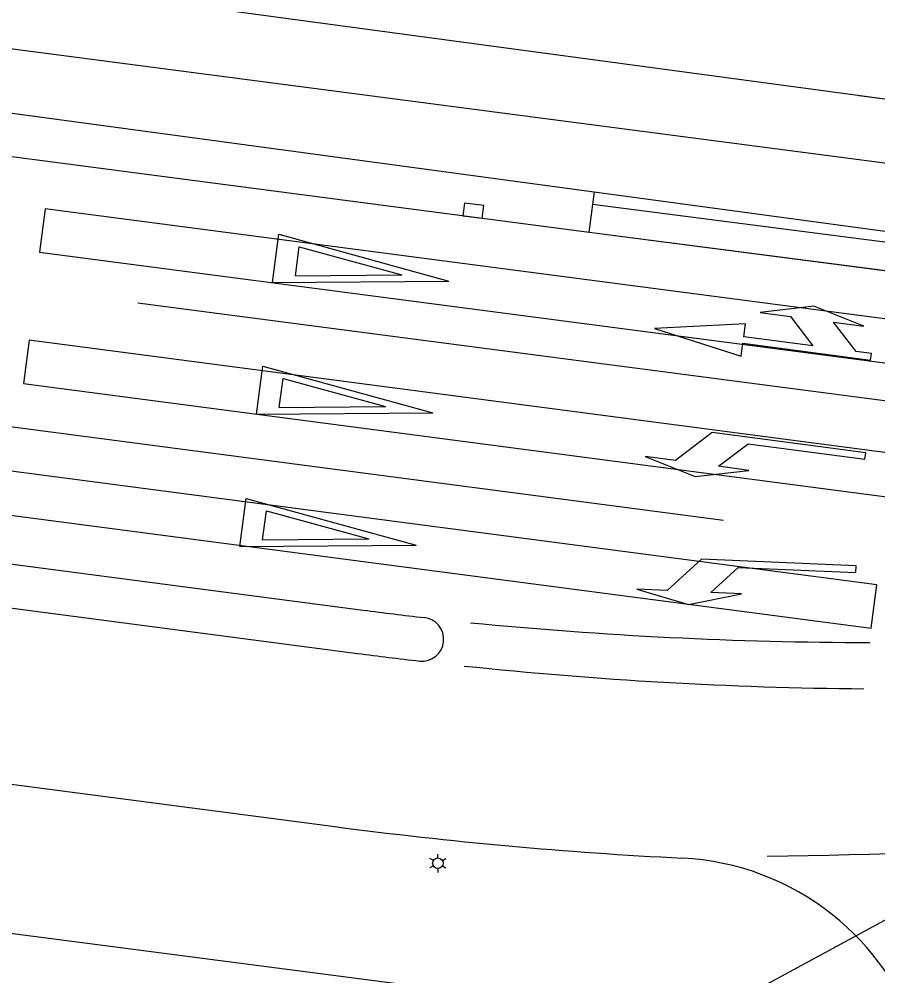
# Model space of a CAD drawing. Extents: x 81065 to 81486, y 452384 to 452681.
# Drawn here: x 81252.76 to 81272.43, y 452511.24 to 452533.14 of the extents above; entities that cross this region are included whole.
import ezdxf

# ---------------------------------------------------------------- set-up
doc = ezdxf.new("R2010")
doc.units = 0
for name, color, linetype in [('B-BH-IE-MEUBILAIR_WEGMEUBILAIR_LICHTMAST-S', 7, 'Continuous'), ('B-BH-VH-KANTOPSLUITING-GV', 7, 'Continuous'), ('B-SB-OG-WEG_SPOOR_TRAM-G', 7, 'Continuous'), ('B-SRI-KOLK_COMBINATIE-S', 7, 'Continuous'), ('B-WE-VW-MARKERING_LANGS_STREEP_11_010-G', 7, 'Continuous'), ('B-WE-VW-MARKERING_LANGS_STREEP_13_010-G', 7, 'Continuous'), ('B-WE-VW-MARKERING_LANGS_STREEP_13_030-G', 7, 'Continuous'), ('B-WE-VW-MARKERING_LANGS_STREEP_30270_010-G', 7, 'Continuous'), ('B-WE-VW-MARKERING_PIJL-S', 7, 'Continuous'), ('B-WE-VW-MARKERING_SYMBOOL-S', 7, 'Continuous'), ('N-OI-KL-VRI_LUS_DETECTIE-G', 7, 'Continuous')]:
    doc.layers.add(name, color=color, linetype=linetype)

msp = doc.modelspace()

# ---------------------------------------------------------------- linework, layer by layer
at = {"layer": 'B-BH-IE-MEUBILAIR_WEGMEUBILAIR_LICHTMAST-S'}
for p, q in [((81262.348, 452513.938), (81262.348, 452514.028)), ((81262.244, 452513.878), (81262.166, 452513.923)), ((81262.452, 452513.878), (81262.53, 452513.923)), ((81262.244, 452513.758), (81262.166, 452513.713)), ((81262.348, 452513.698), (81262.348, 452513.608)), ((81262.452, 452513.758), (81262.53, 452513.713))]:
    msp.add_line(p, q, dxfattribs=at)
msp.add_circle((81262.348, 452513.818), 0.12, dxfattribs=at)
at = {"layer": 'B-BH-VH-KANTOPSLUITING-GV'}
for p, q in [((81246.656, 452534.817), (81276.688, 452530.764)), ((81245.674, 452531.923), (81278.234, 452527.528)), ((81272, 452531.396), (81274.91, 452531.004)), ((81265.927, 452529.189), (81265.806, 452528.265)), ((81265.878, 452528.256), (81277.986, 452526.694))]:
    msp.add_line(p, q, dxfattribs=at)
for points in [[(81243.726, 452531.159), (81265.878, 452528.256), (81277.986, 452526.694)], [(81265.891, 452528.91), (81278.207, 452527.321)], [(81238.637, 452522.497), (81260.64, 452519.613)], [(81238.131, 452521.555), (81260.51, 452518.622)], [(81244.457, 452516.692), (81259.99, 452514.656)], [(81264.058, 452510.715), (81241.105, 452513.698)]]:
    msp.add_lwpolyline(points, dxfattribs=at)
for centre, radius, start, end in [((81272.985, 452613.808), 95, 262.53327, 263.37909), ((81261.982, 452518.944), 0.5, 264.2518, 84.2518), ((81272.985, 452613.808), 96, 262.53327, 263.38818), ((81272.985, 452613.808), 100, 262.53327, 267.11557), ((81267.651, 452507.942), 6, 51.5109, 87.1156), ((81267.651, 452507.942), 6, 346.0023, 51.5109)]:
    msp.add_arc(centre, radius, start, end, dxfattribs=at)
at = {"layer": 'B-SB-OG-WEG_SPOOR_TRAM-G'}
msp.add_line((81288.285, 452521.011), (81250, 452500.286), dxfattribs=at)
at = {"layer": 'B-SRI-KOLK_COMBINATIE-S'}
for p, q in [((81262.955, 452528.935), (81262.917, 452528.642)), ((81263.399, 452528.877), (81262.955, 452528.935)), ((81263.362, 452528.585), (81263.399, 452528.877)), ((81262.917, 452528.642), (81263.362, 452528.585))]:
    msp.add_line(p, q, dxfattribs=at)
at = {"layer": 'B-WE-VW-MARKERING_LANGS_STREEP_11_010-G'}
for centre, radius, start, end in [((81272.488, 452616.169), 97.299, 264.45832, 269.85606), ((81272.985, 452613.808), 96, 264.0014, 269.47599), ((81263.823, 452852.559), 338.637, 271.02728, 273.56485)]:
    msp.add_arc(centre, radius, start, end, dxfattribs=at)
at = {"layer": 'B-WE-VW-MARKERING_LANGS_STREEP_13_010-G'}
msp.add_line((81243.1, 452525.055), (81268.889, 452521.675), dxfattribs=at)
at = {"layer": 'B-WE-VW-MARKERING_LANGS_STREEP_13_030-G'}
msp.add_line((81255.474, 452526.651), (81274.923, 452524.102), dxfattribs=at)
at = {"layer": 'B-WE-VW-MARKERING_LANGS_STREEP_30270_010-G'}
msp.add_line((81249.168, 452532.914), (81278.225, 452529.119), dxfattribs=at)
at = {"layer": 'B-WE-VW-MARKERING_PIJL-S'}
for p, q in [((81270.957, 452526.57), (81269.728, 452526.428)), ((81272.108, 452526.116), (81270.957, 452526.57)), ((81269.728, 452526.428), (81270.422, 452526.337)), ((81270.422, 452526.337), (81270.939, 452525.664)), ((81269.392, 452526.17), (81267.311, 452526.064)), ((81267.311, 452526.064), (81269.294, 452525.426)), ((81269.353, 452525.872), (81269.392, 452526.17)), ((81271.931, 452525.534), (81271.414, 452526.207)), ((81271.414, 452526.207), (81272.108, 452526.116)), ((81270.939, 452525.664), (81269.353, 452525.872)), ((81269.294, 452525.426), (81269.333, 452525.723)), ((81269.333, 452525.723), (81272.258, 452525.34)), ((81272.278, 452525.489), (81271.931, 452525.534)), ((81272.258, 452525.34), (81272.278, 452525.489)), ((81268.631, 452523.683), (81267.788, 452523.039)), ((81272.149, 452523.214), (81268.631, 452523.683)), ((81268.779, 452522.907), (81269.453, 452523.422)), ((81269.453, 452523.422), (81272.13, 452523.066)), ((81272.13, 452523.066), (81272.149, 452523.214)), ((81267.788, 452523.039), (81267.094, 452523.131)), ((81267.094, 452523.131), (81268.244, 452522.675)), ((81268.244, 452522.675), (81269.473, 452522.814)), ((81269.473, 452522.814), (81268.779, 452522.907)), ((81268.383, 452520.778), (81267.601, 452520.062)), ((81271.93, 452520.625), (81268.383, 452520.778)), ((81268.601, 452520.018), (81269.226, 452520.592)), ((81269.226, 452520.592), (81271.923, 452520.475)), ((81271.923, 452520.475), (81271.93, 452520.625)), ((81267.601, 452520.062), (81266.902, 452520.092)), ((81266.902, 452520.092), (81268.088, 452519.74)), ((81268.088, 452519.74), (81269.3, 452519.988)), ((81269.3, 452519.988), (81268.601, 452520.018))]:
    msp.add_line(p, q, dxfattribs=at)
at = {"layer": 'B-WE-VW-MARKERING_SYMBOOL-S'}
for p, q in [((81258.562, 452527.115), (81258.707, 452528.218)), ((81258.707, 452528.218), (81262.6, 452527.146)), ((81259.086, 452527.268), (81259.174, 452527.933)), ((81259.174, 452527.933), (81261.522, 452527.288)), ((81258.562, 452527.115), (81262.6, 452527.146)), ((81259.086, 452527.268), (81261.522, 452527.288)), ((81258.191, 452524.099), (81258.335, 452525.202)), ((81258.335, 452525.202), (81262.229, 452524.13)), ((81258.715, 452524.252), (81258.802, 452524.917)), ((81258.802, 452524.917), (81261.15, 452524.272)), ((81258.191, 452524.099), (81262.229, 452524.13)), ((81258.715, 452524.252), (81261.15, 452524.272)), ((81257.81, 452521.069), (81257.954, 452522.172)), ((81257.954, 452522.172), (81261.848, 452521.1)), ((81258.334, 452521.222), (81258.421, 452521.887)), ((81258.421, 452521.887), (81260.769, 452521.242)), ((81258.334, 452521.222), (81260.769, 452521.242)), ((81257.81, 452521.069), (81261.848, 452521.1))]:
    msp.add_line(p, q, dxfattribs=at)
at = {"layer": 'N-OI-KL-VRI_LUS_DETECTIE-G'}
for p, q in [((81253.354, 452528.804), (81253.224, 452527.813)), ((81273.184, 452526.205), (81253.354, 452528.804)), ((81253.224, 452527.813), (81273.054, 452525.214)), ((81252.986, 452525.791), (81252.856, 452524.799)), ((81272.816, 452523.192), (81252.986, 452525.791)), ((81252.856, 452524.799), (81272.686, 452522.2)), ((81272.4, 452520.193), (81252.571, 452522.794)), ((81252.441, 452521.804), (81272.271, 452519.201)), ((81272.271, 452519.201), (81272.4, 452520.193))]:
    msp.add_line(p, q, dxfattribs=at)

doc.saveas('drawing.dxf')
